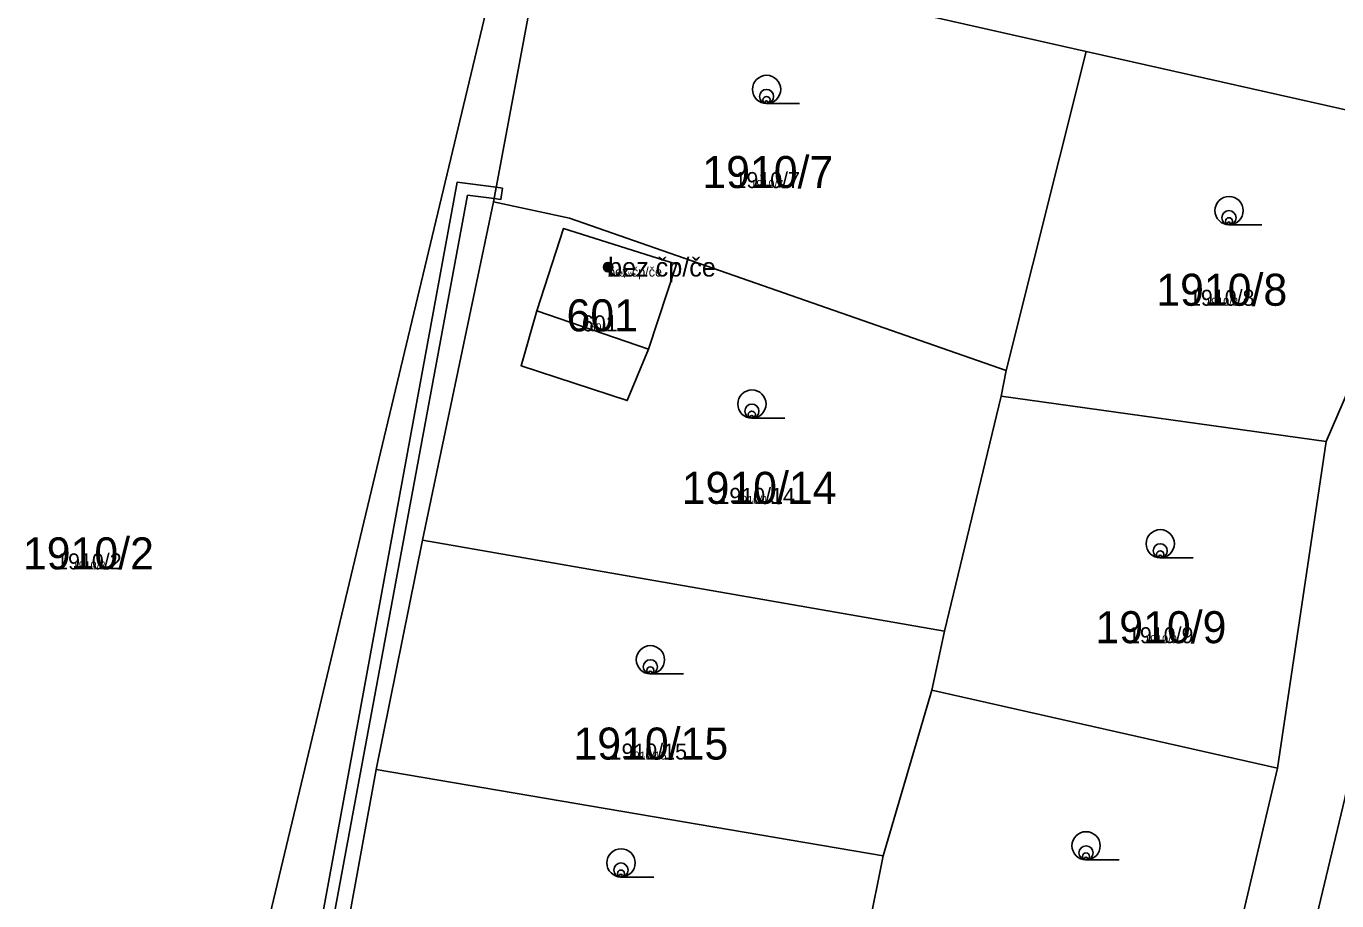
# Model space of a CAD drawing. Extents: x -744652 to -739090, y -980828 to -975855.
# Drawn here: x -742474.1 to -742404.5, y -978463.9 to -978417.4 of the extents above; entities that cross this region are included whole.
import ezdxf

# ---------------------------------------------------------------- set-up
doc = ezdxf.new("R2010")
doc.units = 0
for name, color, linetype in [('KAT_02_hranice parcel', 7, 'Continuous'), ('KAT_03_1000_st čísla parcelní', 7, 'Continuous'), ('KAT_03_1000_čísla parcelní', 7, 'Continuous'), ('KAT_03_1000_čísla popisná', 7, 'Continuous'), ('KAT_03_100_st čísla parcelní', 7, 'Continuous'), ('KAT_03_100_čísla parcelní', 7, 'Continuous'), ('KAT_03_100_čísla popisná', 7, 'Continuous'), ('KAT_03_250_st čísla parcelní', 7, 'Continuous'), ('KAT_03_250_čísla parcelní', 7, 'Continuous'), ('KAT_03_250_čísla popisná', 7, 'Continuous'), ('KAT_03_500_st čísla parcelní', 7, 'Continuous'), ('KAT_03_500_čísla parcelní', 7, 'Continuous'), ('KAT_03_500_čísla popisná', 7, 'Continuous'), ('KAT_04_vnitřní kresba', 7, 'Continuous'), ('KAT_05_1000_značky kultur', 7, 'Continuous'), ('KAT_05_100_značky kultur', 7, 'Continuous'), ('KAT_05_250_značky kultur', 7, 'Continuous'), ('KAT_05_500_značky kultur', 7, 'Continuous'), ('KAT_07_1000_značky budov', 7, 'Continuous'), ('KAT_07_100_značky budov', 7, 'Continuous'), ('KAT_07_500_značky budov', 7, 'Continuous'), ('KAT_10_věcná břemena', 7, 'Continuous'), ('KAT_14_plocha_budovy', 7, 'Continuous')]:
    doc.layers.add(name, color=color, linetype=linetype)

msp = doc.modelspace()

# ---------------------------------------------------------------- linework, layer by layer
at = {"layer": 'KAT_02_hranice parcel'}
for p, q in [((-742467.35, -978490.54), (-742448.55, -978411.96)), ((-742446.58, -978412.3), (-742449.29, -978426.78)), ((-742417.81, -978418.78), (-742446.58, -978412.3)), ((-742422.06, -978435.73), (-742417.81, -978418.78)), ((-742405.08, -978439.5), (-742398.07, -978423.24)), ((-742449.29, -978426.78), (-742453.05, -978444.74)), ((-742422.06, -978435.73), (-742422.33, -978437.09)), ((-742422.33, -978437.09), (-742425.33, -978449.58)), ((-742422.33, -978437.09), (-742405.08, -978439.5)), ((-742407.66, -978456.85), (-742405.08, -978439.5)), ((-742453.05, -978444.74), (-742455.51, -978456.91)), ((-742453.05, -978444.74), (-742425.33, -978449.58)), ((-742425.33, -978449.58), (-742426.01, -978452.71)), ((-742426.01, -978452.71), (-742428.6, -978461.5)), ((-742426.01, -978452.71), (-742407.66, -978456.85)), ((-742455.51, -978456.91), (-742457.45, -978467.51)), ((-742455.51, -978456.91), (-742428.6, -978461.5)), ((-742411.32, -978472.33), (-742407.66, -978456.85)), ((-742428.6, -978461.5), (-742429.76, -978467.35))]:
    msp.add_line(p, q, dxfattribs=at)
for points in [[(-742398.07, -978423.24), (-742401.9, -978422.37), (-742417.81, -978418.78)], [(-742419.07, -978525.29), (-742413.58, -978502.79), (-742409.05, -978488.62), (-742407.64, -978473.33), (-742404.08, -978458.45), (-742401.86, -978447.73), (-742400.48, -978440.45), (-742393.25, -978424.4)], [(-742449.29, -978426.78), (-742445.25, -978427.64), (-742422.06, -978435.73)], [(-742446.98, -978432.56), (-742445.56, -978428.18), (-742439.56, -978430.08), (-742441.05, -978434.6), (-742442.18, -978437.33), (-742447.82, -978435.48), (-742446.98, -978432.56)]]:
    msp.add_lwpolyline(points, dxfattribs=at)
at = {"layer": 'KAT_03_1000_čísla popisná'}
msp.add_circle((-742443.2, -978430.24), 0.25, dxfattribs=at)
msp.add_circle((-742443.2, -978430.24), 0.25, dxfattribs=at)
at = {"layer": 'KAT_03_100_čísla popisná'}
msp.add_circle((-742443.2, -978430.24), 0.025, dxfattribs=at)
msp.add_circle((-742443.2, -978430.24), 0.025, dxfattribs=at)
at = {"layer": 'KAT_03_250_čísla popisná'}
msp.add_circle((-742443.2, -978430.24), 0.0625, dxfattribs=at)
msp.add_circle((-742443.2, -978430.24), 0.0625, dxfattribs=at)
at = {"layer": 'KAT_03_500_čísla popisná'}
msp.add_circle((-742443.2, -978430.24), 0.125, dxfattribs=at)
msp.add_circle((-742443.2, -978430.24), 0.125, dxfattribs=at)
at = {"layer": 'KAT_04_vnitřní kresba'}
msp.add_line((-742446.98, -978432.56), (-742441.05, -978434.6), dxfattribs=at)
at = {"layer": 'KAT_05_1000_značky kultur'}
for p, q in [((-742434.783, -978421.55), (-742433.033, -978421.55)), ((-742410.233, -978427.99), (-742408.483, -978427.99)), ((-742435.563, -978438.26), (-742433.813, -978438.26)), ((-742413.883, -978445.68), (-742412.133, -978445.68)), ((-742440.953, -978451.84), (-742439.203, -978451.84)), ((-742417.823, -978461.72), (-742416.073, -978461.72)), ((-742442.513, -978462.63), (-742440.763, -978462.63))]:
    msp.add_line(p, q, dxfattribs=at)
for centre in [(-742434.783, -978420.8), (-742410.233, -978427.24), (-742435.563, -978437.51), (-742413.883, -978444.93), (-742440.953, -978451.09), (-742417.823, -978460.97), (-742442.513, -978461.88)]:
    msp.add_circle(centre, 0.75, dxfattribs=at)
at = {"layer": 'KAT_05_100_značky kultur'}
for p, q in [((-742434.789, -978421.55), (-742434.614, -978421.55)), ((-742410.239, -978427.99), (-742410.064, -978427.99)), ((-742435.569, -978438.26), (-742435.394, -978438.26)), ((-742413.889, -978445.68), (-742413.714, -978445.68)), ((-742440.959, -978451.84), (-742440.784, -978451.84)), ((-742417.829, -978461.72), (-742417.654, -978461.72)), ((-742442.519, -978462.63), (-742442.344, -978462.63))]:
    msp.add_line(p, q, dxfattribs=at)
for centre in [(-742434.789, -978421.475), (-742410.239, -978427.915), (-742435.569, -978438.185), (-742413.889, -978445.605), (-742440.959, -978451.765), (-742417.829, -978461.645), (-742442.519, -978462.555)]:
    msp.add_circle(centre, 0.075, dxfattribs=at)
at = {"layer": 'KAT_05_250_značky kultur'}
for p, q in [((-742434.788, -978421.55), (-742434.351, -978421.55)), ((-742410.238, -978427.99), (-742409.801, -978427.99)), ((-742435.568, -978438.26), (-742435.131, -978438.26)), ((-742413.888, -978445.68), (-742413.451, -978445.68)), ((-742440.958, -978451.84), (-742440.521, -978451.84)), ((-742417.828, -978461.72), (-742417.391, -978461.72)), ((-742442.518, -978462.63), (-742442.081, -978462.63))]:
    msp.add_line(p, q, dxfattribs=at)
for centre in [(-742434.788, -978421.362), (-742410.238, -978427.802), (-742435.568, -978438.072), (-742413.888, -978445.492), (-742440.958, -978451.652), (-742417.828, -978461.532), (-742442.518, -978462.442)]:
    msp.add_circle(centre, 0.187, dxfattribs=at)
at = {"layer": 'KAT_05_500_značky kultur'}
for p, q in [((-742434.787, -978421.55), (-742433.912, -978421.55)), ((-742410.236, -978427.99), (-742409.361, -978427.99)), ((-742435.567, -978438.26), (-742434.692, -978438.26)), ((-742413.887, -978445.68), (-742413.012, -978445.68)), ((-742440.956, -978451.84), (-742440.081, -978451.84)), ((-742417.826, -978461.72), (-742416.951, -978461.72)), ((-742442.517, -978462.63), (-742441.642, -978462.63))]:
    msp.add_line(p, q, dxfattribs=at)
for centre in [(-742434.786, -978421.175), (-742410.236, -978427.615), (-742435.566, -978437.885), (-742413.886, -978445.305), (-742440.956, -978451.465), (-742417.826, -978461.345), (-742442.516, -978462.255)]:
    msp.add_circle(centre, 0.375, dxfattribs=at)
at = {"layer": 'KAT_07_1000_značky budov'}
msp.add_circle((-742443.207, -978430.239), 0.175, dxfattribs=at)
at = {"layer": 'KAT_07_100_značky budov'}
msp.add_circle((-742443.201, -978430.24), 0.0175, dxfattribs=at)
at = {"layer": 'KAT_07_500_značky budov'}
for centre, radius in [((-742443.203, -978430.24), 0.0875), ((-742443.202, -978430.24), 0.0438)]:
    msp.add_circle(centre, radius, dxfattribs=at)
at = {"layer": 'KAT_10_věcná břemena'}
for points in [[(-742450.67, -978426.41), (-742449.25, -978426.59), (-742449.14, -978426), (-742451.22, -978425.73), (-742459.4, -978470.33), (-742458.11, -978470.92), (-742458, -978470.31), (-742458.74, -978469.97)], [(-742448.81, -978426.04), (-742449.14, -978426), (-742449.25, -978426.59), (-742448.89, -978426.64)]]:
    msp.add_lwpolyline(points, close=True, dxfattribs=at)
at = {"layer": 'KAT_14_plocha_budovy'}
msp.add_lwpolyline([(-742446.98, -978432.56), (-742441.05, -978434.6), (-742439.56, -978430.08), (-742445.56, -978428.18)], close=True, dxfattribs=at)

# ---------------------------------------------------------------- texts
at = {"layer": 'KAT_03_1000_st čísla parcelní'}
msp.add_text('601', height=1.7, dxfattribs=at).set_placement((-742445.404, -978433.65))
at = {"layer": 'KAT_03_1000_čísla parcelní'}
for s, p in [('1910/7', (-742438.195, -978426.04)), ('1910/8', (-742414.095, -978432.29)), ('1910/14', (-742439.288, -978442.81)), ('1910/2', (-742474.265, -978446.29)), ('1910/9', (-742417.325, -978450.21)), ('1910/15', (-742445.038, -978456.39))]:
    msp.add_text(s, height=1.7, dxfattribs=at).set_placement(p)
at = {"layer": 'KAT_03_1000_čísla popisná'}
for s, height, p in [('bez čp/če', 1, (-742443.2, -978430.74)), ('601', 0.017, (-742443.787, -978433.65))]:
    msp.add_text(s, height=height, dxfattribs=at).set_placement(p)
at = {"layer": 'KAT_03_100_st čísla parcelní'}
msp.add_text('601', height=0.17, dxfattribs=at).set_placement((-742443.934, -978433.65))
at = {"layer": 'KAT_03_100_čísla parcelní'}
for s, p in [('1910/7', (-742435.123, -978426.04)), ('1910/8', (-742410.969, -978432.29)), ('1910/14', (-742435.873, -978442.81)), ('1910/2', (-742471.091, -978446.29)), ('1910/9', (-742414.217, -978450.21)), ('1910/15', (-742441.581, -978456.39))]:
    msp.add_text(s, height=0.17, dxfattribs=at).set_placement(p)
at = {"layer": 'KAT_03_100_čísla popisná'}
for s, height, p in [('bez čp/če', 0.1, (-742443.2, -978430.74)), ('601', 0.0017, (-742443.773, -978433.65))]:
    msp.add_text(s, height=height, dxfattribs=at).set_placement(p)
at = {"layer": 'KAT_03_250_st čísla parcelní'}
msp.add_text('601', height=0.425, dxfattribs=at).set_placement((-742444.179, -978433.65))
at = {"layer": 'KAT_03_250_čísla parcelní'}
for s, p in [('1910/7', (-742435.635, -978426.04)), ('1910/8', (-742411.49, -978432.29)), ('1910/14', (-742436.442, -978442.81)), ('1910/2', (-742471.62, -978446.29)), ('1910/9', (-742414.735, -978450.21)), ('1910/15', (-742442.157, -978456.39))]:
    msp.add_text(s, height=0.425, dxfattribs=at).set_placement(p)
at = {"layer": 'KAT_03_250_čísla popisná'}
for s, height, p in [('bez čp/če', 0.25, (-742443.2, -978430.74)), ('601', 0.00425, (-742443.775, -978433.65))]:
    msp.add_text(s, height=height, dxfattribs=at).set_placement(p)
at = {"layer": 'KAT_03_500_st čísla parcelní'}
msp.add_text('601', height=0.85, dxfattribs=at).set_placement((-742444.588, -978433.65))
at = {"layer": 'KAT_03_500_čísla parcelní'}
for s, p in [('1910/7', (-742436.489, -978426.04)), ('1910/8', (-742412.358, -978432.29)), ('1910/14', (-742437.391, -978442.81)), ('1910/2', (-742472.502, -978446.29)), ('1910/9', (-742415.598, -978450.21)), ('1910/15', (-742443.117, -978456.39))]:
    msp.add_text(s, height=0.85, dxfattribs=at).set_placement(p)
at = {"layer": 'KAT_03_500_čísla popisná'}
for s, height, p in [('bez čp/če', 0.5, (-742443.2, -978430.74)), ('601', 0.0085, (-742443.779, -978433.65))]:
    msp.add_text(s, height=height, dxfattribs=at).set_placement(p)

doc.saveas('drawing.dxf')
